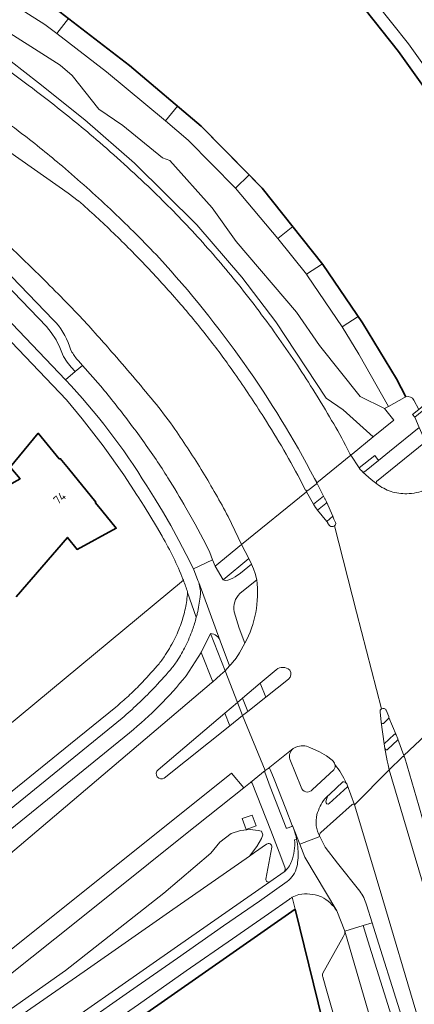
# Model space of a CAD drawing. Extents: x 150256 to 156914, y 461459 to 469481.
# Tile 414 of 656: x 156053 to 156115, y 463843 to 463998. Entities that reach past the tile are written whole.
import ezdxf
from ezdxf.enums import TextEntityAlignment as Align

# ---------------------------------------------------------------- set-up
doc = ezdxf.new("R2010")
doc.units = 0
doc.header["$LTSCALE"] = 0.75
for name, color, linetype, lineweight in [('B-RO-GK-BESCHOEIING-G', 251, 'GK-BESCHOEIING', 35), ('B-RO-IE-TERREINAFSCHEIDING_KUNSTMATIG_MUUR-GV', 251, 'CONTINUOUS', 18), ('B-RO-KW-KUNSTWERK_DEK-GV', 6, 'CONTINUOUS', 18), ('B-RO-OG-BEBOUWING-GV', 6, 'CONTINUOUS', 35), ('B-RO-OG-BEBOUWING-T18', 1, 'CONTINUOUS', 18), ('B-RO-OG-TERREIN_CULTUURSCHEIDING-GV', 251, 'CONTINUOUS', 18), ('B-RO-OG-WATER_KANAAL-GV', 251, 'CONTINUOUS', 18), ('B-RO-OG-WATER_SLOOT-GV', 251, 'CONTINUOUS', 18), ('B-RO-VH-VERHARDING_ASFALT-GV', 251, 'CONTINUOUS', 18), ('B-RO-VH-VERHARDING_BETON-GV', 251, 'CONTINUOUS', 18), ('B-RO-VH-VERHARDING_BETONSTRAATSTEEN-GV', 251, 'CONTINUOUS', 18), ('B-RO-VH-VERHARDING_TEGEL-GV', 251, 'CONTINUOUS', 18)]:
    doc.layers.add(name, color=color, linetype=linetype, lineweight=lineweight)
doc.styles.add('NLCS-ISO-M200-T18', font='NLCS-ISO.ttf', dxfattribs={"height": 360})
doc.linetypes.add('GK-BESCHOEIING', pattern='A,30,-5,[1,NLCS.SHX,S=1,R=0,X=0,Y=0],-5', length=40)

msp = doc.modelspace()

# ---------------------------------------------------------------- linework, layer by layer
at = {"layer": 'B-RO-GK-BESCHOEIING-G'}
for points in [[(156057.278, 464000), (156058.261, 463999.381), (156069.885, 463990.437), (156081.159, 463980.898), (156090.766, 463971.108), (156100.301, 463959.113), (156106.567, 463949.894), (156111.877, 463941.085), (156113.373, 463938.25)], [(156106.222, 464000), (156106.953, 463999.255), (156112.205, 463992.661), (156118.528, 463983.8), (156123.992, 463974.367)]]:
    msp.add_lwpolyline(points, dxfattribs=at)
at = {"layer": 'B-RO-IE-TERREINAFSCHEIDING_KUNSTMATIG_MUUR-GV'}
msp.add_lwpolyline([(156126.494, 463945.672), (156115.391, 463936.293), (156114.41, 463935.464), (156114.76, 463935.067), (156127.302, 463945.365), (156134.521, 463951.22), (156134.127, 463951.847), (156133.422, 463951.325)], close=True, dxfattribs=at)
at = {"layer": 'B-RO-KW-KUNSTWERK_DEK-GV'}
msp.add_lwpolyline([(156136.517, 463946.767), (156136.344, 463947.173), (156135.263, 463949.595), (156134.521, 463951.22), (156134.127, 463951.847), (156133.422, 463951.325), (156126.494, 463945.672), (156115.391, 463936.293), (156114.41, 463935.464), (156114.76, 463935.067), (156115.467, 463933.449), (156116.47, 463931.157), (156116.471, 463931.156), (156116.712, 463930.597), (156117.032, 463929.934), (156117.92, 463930.658), (156136.147, 463945.523), (156136.979, 463946.202), (156136.831, 463946.383), (156136.566, 463946.707)], close=True, dxfattribs=at)
at = {"layer": 'B-RO-OG-BEBOUWING-GV'}
for points in [[(156052.019, 463906.783), (156060.103, 463916.133), (156061.619, 463914.233), (156067.789, 463917.565), (156065.501, 463920.364), (156064.506, 463921.581), (156064.487, 463921.604), (156064.578, 463921.681), (156060.243, 463926.971), (156058.963, 463928.533), (156058.863, 463928.459), (156058.81, 463928.523), (156055.491, 463932.533), (156051.059, 463927.199)], [(156051.172, 463927.068), (156052.638, 463925.361), (156035.33, 463915.668)], [(156100.999, 463837.081), (156095.956, 463857.576), (156028.096, 463810.172)]]:
    msp.add_lwpolyline(points, dxfattribs=at)
at = {"layer": 'B-RO-OG-TERREIN_CULTUURSCHEIDING-GV'}
for points in [[(156104.937, 463929.235), (156108.241, 463931.945), (156103.498, 463936.24), (156100.838, 463938.062), (156092.906, 463950.093), (156087.527, 463957.127), (156080.457, 463965.321), (156070.637, 463975.062), (156062.836, 463981.889), (156055.521, 463987.705), (156049.036, 463992.732), (156043.905, 463995.979), (156034.541, 464002.015), (156025.858, 464007.316), (156014.161, 464014.026), (156003.552, 464019.829), (155974.846, 464035.251), (155884.429, 464083.775), (155864.275, 464094.622), (155845.308, 464104.874), (155824.957, 464116.13), (155817.429, 464120.363), (155806.336, 464126.726), (155793.609, 464134.209)], [(156048.099, 463997.374), (156058.947, 463990.485), (156060.828, 463988.852), (156065.031, 463983.585), (156068.794, 463980.981), (156075.039, 463975.874), (156076.24, 463975.463), (156082.885, 463968.003), (156086.648, 463962.725), (156096.135, 463951.61), (156099.778, 463946.332), (156106.183, 463938.301), (156110.017, 463936.406), (156110.631, 463936.747), (156105.947, 463944.982), (156103.323, 463949.282), (156103.346, 463949.296), (156097.883, 463957.334), (156097.706, 463957.556), (156093.213, 463963.208), (156086.541, 463971.13), (156079.123, 463978.69), (156075.509, 463981.702), (156066.237, 463989.43), (156058.412, 463995.48), (156056.545, 463996.917), (156047.749, 464002.432)], [(156049.036, 463992.732), (156055.521, 463987.705), (156062.836, 463981.889), (156070.637, 463975.062), (156080.457, 463965.321), (156087.527, 463957.127), (156092.906, 463950.093), (156100.838, 463938.062), (156103.498, 463936.24), (156108.241, 463931.945), (156111.492, 463934.611), (156110.017, 463936.406), (156106.183, 463938.301), (156099.778, 463946.332), (156096.135, 463951.61), (156086.648, 463962.725), (156082.885, 463968.003), (156076.24, 463975.463), (156075.039, 463975.874), (156068.794, 463980.981), (156065.031, 463983.585), (156060.828, 463988.852), (156058.947, 463990.485), (156048.099, 463997.374)], [(156018.449, 463987.753), (156019.252, 463987.127), (156027.11, 463981.262), (156031.229, 463977.838), (156031.751, 463977.293), (156033.095, 463975.89), (156036.351, 463972.491), (156038.027, 463970.742), (156046.49, 463962.168), (156047.37, 463961.276), (156057.861, 463950.409)], [(156055.089, 463958.015), (156054.62, 463958.46), (156041.699, 463970.941), (156037.563, 463974.973), (156034.614, 463977.848), (156027.991, 463984.305), (156026.579, 463985.681), (156025.142, 463986.691)], [(156060.414, 463946.225), (156060.594, 463945.755), (156060.81, 463945.32)], [(156061.825, 463943.915), (156062.451, 463943.211), (156065.321, 463939.981)], [(156103.889, 463930.653), (156104.627, 463929.192)], [(156078.753, 463920.77), (156080.182, 463918.223), (156081.863, 463915.04), (156082.501, 463913.763), (156082.956, 463912.614), (156083.351, 463911.619), (156087.513, 463915.004), (156085.387, 463919.412)], [(156078.347, 463909.37), (156050.318, 463886.12)], [(156078.998, 463907.431), (156079.008, 463907.539)], [(156011.621, 463833.899), (156041.408, 463858.189), (156054.238, 463869), (156082.776, 463893.223), (156082.965, 463893.376), (156081.147, 463898.022), (156078.771, 463894.319)], [(156050.876, 463876.802), (156050.375, 463876.929), (156051.418, 463876.172), (156060.592, 463883.618), (156067.705, 463889.423)], [(156069.866, 463885.382), (156009.805, 463836.52), (156000, 463828.543), (155976.837, 463809.501), (155981.1, 463810.065)], [(156088.906, 463877.538), (156087.849, 463876.694), (156078.422, 463869.169), (156061.708, 463855.813), (156043.84, 463841.578), (156040.48, 463839.028), (156037.104, 463836.636), (156024.415, 463828.118), (156018.428, 463824.102), (156009.146, 463817.875), (155996.174, 463809.099), (155993.307, 463806.953), (155995.294, 463804.461), (155988.075, 463798.838), (155989.657, 463796.612), (155991.737, 463793.428), (155992.404, 463792.407), (155994.857, 463794.141)], [(156094.327, 463864.226), (156093.423, 463866.579), (156092.122, 463869.966), (156089.195, 463877.447)], [(156104.932, 463874.092), (156100.009, 463869.647)], [(156164.5, 463651.039), (156163.446, 463655.146), (156155.041, 463689.306), (156153.659, 463694.922), (156149.105, 463713.854), (156144.323, 463733.391), (156144.249, 463733.635), (156141.713, 463743.645), (156139.15, 463753.648), (156136.12, 463765.341), (156134.232, 463772.522), (156132.286, 463779.795), (156129.448, 463789.917), (156125.648, 463803.684), (156125.206, 463805.271), (156120.499, 463822.148), (156114.93, 463841.566), (156109.753, 463859.125), (156106.453, 463870.176), (156105.294, 463874.039)], [(156053.121, 463841.093), (156062.705, 463847.79), (156076.158, 463857.158), (156088.78, 463865.951), (156089.901, 463867.472), (156090.641, 463868.744), (156090.868, 463869.305), (156090.641, 463869.85), (156090.124, 463869.997), (156088.836, 463870.114), (156087.332, 463869.993), (156085.87, 463869.486), (156084.068, 463868.16), (156082.663, 463866.409), (156075.281, 463860.116), (156059.774, 463847.95), (156047.59, 463839.396)], [(156047.59, 463839.396), (156059.774, 463847.95), (156075.281, 463860.116), (156082.663, 463866.409), (156084.068, 463868.16), (156085.87, 463869.486), (156087.332, 463869.993), (156088.836, 463870.114), (156090.124, 463869.997), (156090.641, 463869.85), (156090.868, 463869.305), (156090.641, 463868.744), (156089.901, 463867.472), (156088.78, 463865.951), (156089.566, 463866.499), (156091.45, 463867.819)], [(156099.783, 463869.149), (156099.825, 463869.032), (156100.387, 463867.878), (156100.653, 463867.331), (156102.6, 463864.856), (156106.104, 463860.433)], [(156092.258, 463867.375), (156091.31, 463862.329)], [(156091.949, 463861.9), (156094.209, 463863.482)], [(156107.165, 463858.276), (156108.057, 463855.464), (156108.819, 463853.062), (156112.106, 463842.578), (156115.358, 463832.239), (156117.396, 463825.413), (156120.338, 463815.242), (156122.564, 463807.391), (156123.307, 463804.747), (156124.225, 463801.481), (156125.885, 463795.56), (156127.587, 463789.431), (156130.514, 463779.108)]]:
    msp.add_lwpolyline(points, dxfattribs=at)
for points in [[(156046.832, 463992.511, -0.0102771), (156057.111, 463984.908)], [(156057.111, 463984.908, -0.0133643), (156064.613, 463978.796)], [(156064.613, 463978.796, -0.0134373), (156073.31, 463970.904)], [(156073.31, 463970.904, -0.0160821), (156080.142, 463963.932)], [(156080.142, 463963.932, -0.0159969), (156086.591, 463956.448)], [(156062.085, 463950.906, 0.0061682), (156055.089, 463958.015)], [(156086.591, 463956.448, -0.0148879), (156093.025, 463947.974)], [(156067.437, 463944.933, 0.0074975), (156062.085, 463950.906)], [(156057.861, 463950.409, -0.109135), (156060.414, 463946.225)], [(156093.025, 463947.974, -0.0149424), (156098.714, 463939.475)], [(156060.81, 463945.32, 0.0306643), (156061.278, 463944.589)], [(156074.09, 463937.04, 0.0077023), (156067.437, 463944.933)], [(156061.278, 463944.589, 0.0304001), (156061.825, 463943.915)], [(156065.321, 463939.981, -0.0114988), (156069.813, 463934.286)], [(156098.714, 463939.475, -0.0150751), (156103.889, 463930.653)], [(156077.013, 463933.173, 0.0162145), (156074.09, 463937.04)], [(156069.813, 463934.286, -0.0117482), (156074.04, 463928.392)], [(156081.404, 463926.416, 0.0146965), (156077.013, 463933.173)], [(156104.627, 463929.192, 0.3520019), (156104.937, 463929.235)], [(156074.04, 463928.392, -0.0115925), (156075.905, 463925.524)], [(156085.387, 463919.412, 0.0146707), (156081.404, 463926.416)], [(156075.905, 463925.524, -0.0076128), (156078.753, 463920.77)], [(156079.008, 463907.539, 0.0111596), (156078.347, 463909.37)], [(156078.658, 463904.981, 0.0335039), (156078.998, 463907.431)], [(156077.996, 463902.597, 0.0335338), (156078.658, 463904.981)], [(156076.892, 463900.01, 0.0332849), (156077.996, 463902.597)], [(156075.332, 463897.35, 0.0299247), (156076.892, 463900.01)], [(156074.218, 463895.89, 0.0302782), (156075.332, 463897.35)], [(156071.564, 463892.986, 0.0143969), (156074.218, 463895.89)], [(156078.771, 463894.319, -0.0522363), (156069.866, 463885.382)], [(156069.685, 463891.15, 0.0137294), (156071.564, 463892.986)], [(156067.705, 463889.423, 0.0137489), (156069.685, 463891.15)], [(156089.195, 463877.447, 0.398708), (156088.906, 463877.538)], [(156105.294, 463874.039, 0.4279035), (156104.932, 463874.092)], [(156100.009, 463869.647, 0.3289957), (156099.783, 463869.149)], [(156091.45, 463867.819, -0.6883672), (156092.258, 463867.375)], [(156094.209, 463863.482, 0.3064181), (156094.327, 463864.226)], [(156091.31, 463862.329, 0.5618017), (156091.949, 463861.9)], [(156106.104, 463860.433, -0.0995367), (156107.165, 463858.276)]]:
    msp.add_lwpolyline(points, format="xyb", dxfattribs=at)
msp.add_lwpolyline([(156089.176, 463872.416), (156089.788, 463870.729), (156088.241, 463870.159), (156087.597, 463871.843)], close=True, dxfattribs=at)
at = {"layer": 'B-RO-OG-WATER_KANAAL-GV'}
for points in [[(156118.528, 463983.8), (156112.205, 463992.661), (156106.953, 463999.255), (156106.222, 464000), (156100.698, 464005.63), (156094.178, 464011.85), (156085.043, 464019.391), (156076.407, 464025.72), (156066.25, 464032.17), (156034.027, 464049.64), (156021.119, 464056.693), (156006.528, 464064.548), (156000, 464068.012), (155984.69, 464076.138), (155961.887, 464088.365), (155937.583, 464101.22), (155902.498, 464120.011), (155889.24, 464127.111), (155878.893, 464132.545), (155849.715, 464148.047)], [(156012.653, 464026.152), (156016.339, 464024.292), (156028.6, 464017.097), (156029.839, 464016.37), (156035.761, 464012.895), (156040.692, 464010.079), (156047.019, 464006.466), (156049.308, 464005.023), (156057.278, 464000), (156058.261, 463999.381), (156060.241, 463997.857), (156069.885, 463990.437), (156077.445, 463984.041), (156081.159, 463980.898), (156088.682, 463973.231), (156090.766, 463971.108), (156095.562, 463965.075), (156100.228, 463959.205), (156100.301, 463959.113), (156105.857, 463950.938), (156106.567, 463949.894), (156111.877, 463941.085), (156113.373, 463938.25)], [(156114.644, 463937.734), (156115.391, 463936.293), (156114.41, 463935.464), (156114.76, 463935.067)]]:
    msp.add_lwpolyline(points, dxfattribs=at)
msp.add_lwpolyline([(156113.373, 463938.25, -0.3698396), (156114.644, 463937.734)], format="xyb", dxfattribs=at)
at = {"layer": 'B-RO-OG-WATER_SLOOT-GV'}
for points in [[(156058.412, 463995.48), (156060.241, 463997.857), (156058.261, 463999.381), (156057.278, 464000), (156049.308, 464005.023), (156049.036, 464004.57), (156048.012, 464002.869), (156047.749, 464002.432), (156056.545, 463996.917)], [(156075.509, 463981.702), (156077.445, 463984.041), (156069.885, 463990.437), (156060.241, 463997.857), (156058.412, 463995.48), (156066.237, 463989.43)], [(156075.509, 463981.702), (156079.123, 463978.69), (156086.541, 463971.13), (156088.682, 463973.231), (156081.159, 463980.898), (156077.445, 463984.041)], [(156086.541, 463971.13), (156093.213, 463963.208), (156095.562, 463965.075), (156090.766, 463971.108), (156088.682, 463973.231)], [(156095.562, 463965.075), (156093.213, 463963.208), (156097.706, 463957.556), (156100.228, 463959.205)], [(156103.346, 463949.296), (156105.857, 463950.938), (156100.301, 463959.113), (156100.228, 463959.205), (156097.706, 463957.556), (156097.883, 463957.334)]]:
    msp.add_lwpolyline(points, close=True, dxfattribs=at)
for points in [[(156120.211, 463984.885), (156113.802, 463993.866), (156108.453, 464000.582)], [(156108.453, 464000.582), (156113.802, 463993.866), (156120.211, 463984.885)], [(156106.953, 463999.255), (156112.205, 463992.661), (156118.528, 463983.8)], [(156113.373, 463938.25), (156111.877, 463941.085), (156106.567, 463949.894), (156105.857, 463950.938), (156103.346, 463949.296), (156103.323, 463949.282), (156105.947, 463944.982), (156110.631, 463936.747), (156113.139, 463938.138)]]:
    msp.add_lwpolyline(points, dxfattribs=at)
msp.add_lwpolyline([(156113.139, 463938.138, -0.0586631), (156113.373, 463938.25)], format="xyb", dxfattribs=at)
at = {"layer": 'B-RO-VH-VERHARDING_ASFALT-GV'}
for points in [[(156030.337, 463991.254), (156026.579, 463985.681), (156027.991, 463984.305), (156034.614, 463977.848), (156037.563, 463974.973), (156041.699, 463970.941), (156054.62, 463958.46), (156055.089, 463958.015)], [(156061.852, 463969.111), (156061.763, 463969.143), (156060.209, 463970.337), (156039.852, 463984.593), (156036.393, 463987.013)], [(156074.041, 463960.655), (156074.571, 463960.088)], [(156108.766, 463924.914), (156116.471, 463931.156), (156116.47, 463931.157), (156115.467, 463933.449), (156110.796, 463929.658), (156109.069, 463928.255), (156106.884, 463926.48), (156106.693, 463926.44), (156106.622, 463926.425)], [(156099.007, 463925.401), (156099.289, 463924.87), (156099.323, 463924.796), (156099.327, 463924.787), (156099.334, 463924.699), (156104.713, 463929.054), (156104.627, 463929.192), (156103.889, 463930.653)], [(156108.782, 463924.576), (156108.182, 463925.031), (156107.56, 463925.551), (156107.022, 463926.04), (156106.622, 463926.425), (156106.52, 463926.524), (156106.498, 463926.547), (156106.204, 463926.831), (156106.2, 463926.837), (156106.011, 463927.077), (156104.713, 463929.054), (156099.334, 463924.699), (156100.422, 463922.618), (156100.632, 463922.215), (156100.655, 463922.174), (156100.658, 463922.167), (156100.845, 463921.819), (156100.847, 463921.812), (156100.879, 463921.713), (156101.861, 463919.458), (156102.059, 463919.005), (156102.305, 463918.452)], [(156106.622, 463926.425), (156107.022, 463926.04), (156107.56, 463925.551), (156108.182, 463925.031), (156108.782, 463924.576)], [(156085.387, 463919.412), (156087.513, 463915.004), (156097.735, 463923.326), (156097.601, 463923.563), (156097.591, 463923.58), (156097.068, 463924.583)], [(156108.828, 463924.54), (156108.807, 463924.554), (156108.782, 463924.576)], [(156101.405, 463917.968), (156101.113, 463918.307), (156101.064, 463918.426), (156100.915, 463918.614), (156099.483, 463920.427), (156099.031, 463921.015), (156099.026, 463921.028), (156098.999, 463921.097), (156098.857, 463921.347), (156097.735, 463923.326), (156087.513, 463915.004), (156088.63, 463912.797), (156089.053, 463911.905), (156089.364, 463911.191), (156089.631, 463910.46), (156089.912, 463909.448)], [(156109.529, 463889.133), (156105.609, 463904.364), (156102.138, 463917.945), (156102.118, 463917.931)], [(156102.138, 463917.945), (156105.609, 463904.364), (156109.529, 463889.133)], [(156084.918, 463909.32), (156084.618, 463909.423), (156083.351, 463911.619), (156082.956, 463912.614), (156079.925, 463911.162), (156080.642, 463909.365), (156080.766, 463909.022), (156084.164, 463899.818), (156085.629, 463895.908), (156085.767, 463896.063), (156085.904, 463896.22), (156086.039, 463896.378), (156086.172, 463896.538), (156086.304, 463896.699), (156086.433, 463896.862)], [(156087.24, 463907.304), (156089.912, 463909.448), (156089.631, 463910.46), (156089.364, 463911.191), (156089.053, 463911.905), (156087.326, 463910.521), (156086.509, 463909.936)], [(156084.164, 463899.818), (156080.766, 463909.022)], [(156081.004, 463906.863), (156080.968, 463906.757)], [(156087.198, 463897.94), (156088.02, 463899.455), (156087.118, 463901.855), (156086.319, 463904.415)], [(156078.771, 463894.319), (156081.147, 463898.022), (156081.158, 463898.045), (156081.196, 463898.123), (156082.616, 463901.021)], [(156088.02, 463899.455), (156087.198, 463897.94)], [(156110.267, 463888.901), (156110.683, 463887.946), (156110.686, 463887.932), (156110.706, 463887.846), (156110.705, 463887.761), (156111.859, 463885.029), (156111.865, 463885.019), (156112.107, 463884.413), (156112.113, 463884.397), (156112.12, 463884.368), (156113.061, 463881.805), (156123.425, 463891.569), (156122.956, 463892.978), (156122.472, 463894.689), (156122.116, 463895.699), (156121.102, 463898.507), (156121.096, 463898.527), (156120.962, 463898.997)], [(156086.433, 463896.862), (156086.304, 463896.699), (156086.172, 463896.538), (156086.039, 463896.378), (156085.904, 463896.22), (156085.767, 463896.063), (156085.629, 463895.908), (156084.908, 463895.125), (156086.847, 463890.139), (156087.645, 463890.795)], [(156074.356, 463879.542), (156084.898, 463888.468), (156086.847, 463890.139), (156084.908, 463895.125), (156084.209, 463894.467), (156083.551, 463893.92), (156082.965, 463893.376), (156082.776, 463893.223), (156054.238, 463869), (156041.408, 463858.189), (156011.621, 463833.899), (156000, 463824.422), (155989.546, 463815.859), (155983.807, 463811.245), (155970.641, 463800.476), (155957.528, 463789.751)], [(156087.645, 463890.795), (156090.439, 463893.162), (156092.959, 463895.303)], [(156094.887, 463893.822), (156091.336, 463890.979), (156088.485, 463888.71), (156087.667, 463888.06), (156091.234, 463879.434), (156091.675, 463879.741), (156095.637, 463882.869)], [(156125.093, 463886.467), (156124.601, 463888.02), (156124.078, 463889.562), (156123.425, 463891.569), (156113.061, 463881.805), (156113.159, 463881.537), (156113.163, 463881.531), (156113.207, 463881.411), (156115.407, 463873.842), (156116.765, 463869.016), (156118.08, 463864.179), (156119.044, 463860.503), (156120.344, 463855.391), (156121.066, 463852.475), (156121.769, 463849.554), (156129.652, 463817.094)], [(156068.686, 463887.679), (156008.382, 463838.569), (156000, 463831.744), (155964.332, 463802.439), (155961.331, 463800.009), (155957.546, 463796.977)], [(155957.597, 463780.078), (155957.806, 463780.595), (155967.49, 463789.967), (155981.738, 463801.591), (155987.942, 463806.64), (155989.342, 463807.755), (155990.755, 463808.849), (155992.187, 463809.92), (155993.635, 463810.973), (155995.835, 463812.511), (156016.729, 463826.542), (156034.622, 463838.56), (156036.231, 463839.671), (156037.827, 463840.804), (156039.404, 463841.96), (156040.969, 463843.133), (156042.516, 463844.329), (156085.905, 463878.995), (156087.849, 463876.694), (156088.906, 463877.538), (156091.234, 463879.434), (156087.667, 463888.06), (156085.661, 463886.466), (156075.342, 463878.225)], [(156104.158, 463877.153), (156105.294, 463874.039), (156110.767, 463879.55), (156110.578, 463880.293), (156110.431, 463880.969), (156110.164, 463882.391), (156110.088, 463882.876), (156109.975, 463883.619), (156109.484, 463887.034), (156109.306, 463888.643)], [(156111.859, 463885.029), (156110.705, 463887.761), (156110.681, 463887.687), (156110.635, 463887.624), (156109.972, 463886.911)], [(156109.484, 463887.034), (156109.975, 463883.619)], [(155932.464, 463775.719), (155934.424, 463773.377), (155936.222, 463774.652), (155936.599, 463774.92), (155933.869, 463778.248), (155935.319, 463779.318), (155954.116, 463791.295), (155967.873, 463802.199), (155967.684, 463802.19), (155976.772, 463809.581), (155976.837, 463809.501), (156000, 463828.543), (156009.805, 463836.52), (156069.866, 463885.382)], [(156109.975, 463883.619), (156111.506, 463885.102)], [(156095.637, 463882.869), (156091.675, 463879.741)], [(156098.255, 463883.048), (156099.78, 463882.377), (156100.856, 463881.733), (156101.767, 463881.028)], [(156096.87, 463876.818), (156095.109, 463881.213)], [(156092.007, 463879.603), (156092.619, 463878.056), (156094.489, 463873.373), (156095.495, 463870.776), (156095.507, 463870.746), (156095.674, 463870.323), (156096.663, 463867.82), (156099.825, 463869.032)], [(156102.041, 463879.537), (156098.666, 463876.441)], [(156119.497, 463849.979), (156110.767, 463879.55), (156105.294, 463874.039), (156106.453, 463870.176), (156109.753, 463859.125), (156114.93, 463841.566)], [(156100.603, 463874.977), (156100.965, 463875.354), (156101.391, 463875.721), (156103.441, 463877.636)], [(156102.491, 463857.303), (156097.47, 463865.778), (156096.663, 463867.82), (156095.674, 463870.323)], [(156106.104, 463860.433), (156102.6, 463864.856), (156100.653, 463867.331), (156100.387, 463867.878), (156099.825, 463869.032), (156096.663, 463867.82), (156097.47, 463865.778), (156102.491, 463857.303), (156103.764, 463854.102), (156106.628, 463855.011), (156108.057, 463855.464), (156107.165, 463858.276)], [(156094.67, 463861.937), (156090.32, 463858.864), (156084.684, 463854.945), (156077.407, 463849.873), (156069.855, 463844.607), (156062.687, 463839.6), (156052.877, 463832.738), (156040.717, 463824.237), (156029.297, 463816.257), (156025.638, 463813.698), (156020.573, 463810.156), (156010.356, 463803.031), (155999.528, 463795.463), (155993.559, 463791.291), (155985.232, 463785.461), (155977.582, 463780.116), (155968.911, 463774.059), (155960.903, 463768.46), (155952.465, 463762.564), (155944.232, 463756.8), (155940.002, 463753.746), (155941.355, 463751.7)], [(156099.916, 463859.588), (156100.068, 463859.529)], [(155943.776, 463753.472), (155945.644, 463754.798), (155953.868, 463760.556), (155962.307, 463766.452), (155970.314, 463772.051), (155978.985, 463778.108), (155986.636, 463783.453), (155994.962, 463789.283), (156000.932, 463793.455), (156011.758, 463801.022), (156021.976, 463808.147), (156027.042, 463811.69), (156030.701, 463814.249), (156042.12, 463822.229), (156054.281, 463830.73), (156064.091, 463837.592), (156071.258, 463842.599), (156078.808, 463847.863), (156086.084, 463852.934), (156091.723, 463856.855), (156095.054, 463859.191)]]:
    msp.add_lwpolyline(points, dxfattribs=at)
for points in [[(156057.111, 463984.908, 0.0102771), (156046.832, 463992.511)], [(156043.385, 463986.7, -0.0093682), (156052.919, 463979.701)], [(156064.613, 463978.796, 0.0133643), (156057.111, 463984.908)], [(156052.919, 463979.701, -0.0135312), (156059.303, 463974.563)], [(156073.31, 463970.904, 0.0134373), (156064.613, 463978.796)], [(156059.303, 463974.563, -0.012995), (156066.855, 463967.803)], [(156080.142, 463963.932, 0.0160821), (156073.31, 463970.904)], [(156067.341, 463964.044, 0.0113725), (156061.852, 463969.111)], [(156066.855, 463967.803, -0.0131156), (156074.041, 463960.655)], [(156072.595, 463958.734, 0.011359), (156067.341, 463964.044)], [(156086.591, 463956.448, 0.0159969), (156080.142, 463963.932)], [(156077.958, 463952.8, 0.0112445), (156072.595, 463958.734)], [(156074.571, 463960.088, -0.0645252), (156099.007, 463925.401)], [(156055.089, 463958.015, -0.0061682), (156062.085, 463950.906)], [(156093.025, 463947.974, 0.0148879), (156086.591, 463956.448)], [(156082.419, 463947.357, 0.012937), (156077.958, 463952.8)], [(156062.085, 463950.906, -0.0074975), (156067.437, 463944.933)], [(156098.714, 463939.475, 0.0149424), (156093.025, 463947.974)], [(156086.454, 463941.883, 0.0129411), (156082.419, 463947.357)], [(156067.437, 463944.933, -0.0077023), (156074.09, 463937.04)], [(156091.016, 463935.043, 0.0108622), (156086.454, 463941.883)], [(156103.889, 463930.653, 0.0150751), (156098.714, 463939.475)], [(156074.09, 463937.04, -0.0162145), (156077.013, 463933.173)], [(156094.153, 463929.877, 0.0106982), (156091.016, 463935.043)], [(156077.013, 463933.173, -0.0146965), (156081.404, 463926.416)], [(156097.068, 463924.583, 0.0103664), (156094.153, 463929.877)], [(156081.404, 463926.416, -0.0146707), (156085.387, 463919.412)], [(156108.782, 463924.576, -0.384594), (156108.766, 463924.914)], [(156111.036, 463923.366, -0.0869402), (156108.828, 463924.54)], [(156113.511, 463923.011, -0.0868779), (156111.036, 463923.366)], [(156116.509, 463923.63, -0.0870654), (156113.511, 463923.011)], [(156102.305, 463918.452, -0.1626182), (156102.298, 463918.163)], [(156101.755, 463917.831, -0.1625552), (156101.405, 463917.968)], [(156102.118, 463917.931, -0.1656218), (156101.755, 463917.831)], [(156102.298, 463918.163, -0.1479135), (156102.138, 463917.945)], [(156080.766, 463909.022, -0.1019368), (156081.004, 463906.863)], [(156086.509, 463909.936, -0.0866468), (156084.918, 463909.32)], [(156089.912, 463909.448, -0.1547136), (156088.02, 463899.455)], [(156080.968, 463906.757, -0.029634), (156080.529, 463904.153)], [(156086.319, 463904.415, -0.244054), (156087.24, 463907.304)], [(156080.382, 463903.548, -0.0224006), (156079.791, 463901.618)], [(156080.529, 463904.153, -0.0050615), (156080.382, 463903.548)], [(156079.791, 463901.618, -0.0286871), (156078.684, 463899)], [(156082.616, 463901.021, -0.2758914), (156084.164, 463899.818)], [(156078.684, 463899, -0.0312338), (156077.364, 463896.699)], [(156077.364, 463896.699, -0.0309962), (156076.296, 463895.282)], [(156087.198, 463897.94, -0.0178515), (156086.433, 463896.862)], [(156086.433, 463896.862, 0.0178515), (156087.198, 463897.94)], [(156076.296, 463895.282, -0.0136998), (156073.559, 463892.256)], [(156092.959, 463895.303, -0.363056), (156095.102, 463895.231)], [(156095.102, 463895.231, -0.402464), (156094.887, 463893.822)], [(156069.866, 463885.382, 0.0522363), (156078.771, 463894.319)], [(156073.559, 463892.256, -0.0137456), (156071.185, 463889.901)], [(156071.185, 463889.901, -0.0137582), (156068.686, 463887.679)], [(156109.306, 463888.643, -0.2925456), (156109.529, 463889.133)], [(156109.529, 463889.133, -0.4717782), (156110.267, 463888.901)], [(156109.972, 463886.911, -0.645786), (156109.484, 463887.034)], [(156111.506, 463885.102, -0.4167689), (156111.859, 463885.029)], [(156095.109, 463881.213, -0.3056721), (156095.637, 463882.869)], [(156095.637, 463882.869, -0.0850819), (156096.074, 463883.112)], [(156096.074, 463883.112, -0.2109057), (156098.255, 463883.048)], [(156091.675, 463879.741, -0.4266201), (156092.007, 463879.603)], [(156101.767, 463881.028, -0.19503), (156102.215, 463880.373)], [(156102.215, 463880.373, -0.2131461), (156102.041, 463879.537)], [(156102.215, 463880.373, -0.0574547), (156103.996, 463877.435)], [(156103.996, 463877.435, 0.0574547), (156102.215, 463880.373)], [(156075.342, 463878.225, -0.9339897), (156074.356, 463879.542)], [(156098.666, 463876.441, -0.639846), (156096.87, 463876.818)], [(156103.441, 463877.636, -0.2325946), (156103.996, 463877.435)], [(156103.996, 463877.435, -0.1212845), (156104.158, 463877.153)], [(156099.376, 463872.483, -0.0910693), (156100.603, 463874.977)], [(156099.825, 463869.032, -0.1868683), (156099.376, 463872.483)], [(156095.674, 463870.323, -0.0385855), (156096.178, 463868.564)], [(156096.178, 463868.564, -0.0322608), (156096.385, 463867.048)], [(156096.385, 463867.048, -0.0671319), (156096.227, 463864.277)], [(156096.227, 463864.277, -0.1757449), (156094.67, 463861.937)], [(156095.054, 463859.191, -0.0269784), (156095.491, 463859.463)], [(156095.491, 463859.463, -0.0578865), (156096.549, 463859.902)], [(156096.549, 463859.902, -0.1342674), (156099.916, 463859.588)], [(156100.068, 463859.529, -0.1438897), (156102.491, 463857.303)], [(156107.165, 463858.276, 0.0995367), (156106.104, 463860.433)]]:
    msp.add_lwpolyline(points, format="xyb", dxfattribs=at)
msp.add_lwpolyline([(156090.439, 463893.162), (156087.645, 463890.795), (156088.485, 463888.71), (156091.336, 463890.979)], close=True, dxfattribs=at)
at = {"layer": 'B-RO-VH-VERHARDING_BETON-GV'}
msp.add_lwpolyline([(156043.84, 463841.578), (156061.708, 463855.813), (156078.422, 463869.169), (156087.849, 463876.694), (156085.905, 463878.995), (156042.516, 463844.329), (156040.969, 463843.133), (156039.404, 463841.96)], dxfattribs=at)
at = {"layer": 'B-RO-VH-VERHARDING_BETONSTRAATSTEEN-GV'}
for points in [[(156057.861, 463950.409), (156047.37, 463961.276), (156046.49, 463962.168), (156038.027, 463970.742), (156036.351, 463972.491), (156033.095, 463975.89), (156031.751, 463977.293), (156031.229, 463977.838), (156027.11, 463981.262), (156019.252, 463987.127), (156018.449, 463987.753)], [(156043.385, 463986.7), (156042.157, 463987.562), (156039.852, 463984.593), (156060.209, 463970.337), (156061.763, 463969.143), (156061.852, 463969.111)], [(156044.994, 463961.574), (156056.782, 463949.364), (156057.524, 463948.418), (156058.302, 463947.231), (156058.889, 463946.04), (156059.302, 463944.964), (156059.493, 463944.6), (156060.031, 463943.738), (156060.707, 463942.916), (156061.311, 463942.236), (156062.451, 463943.211), (156061.825, 463943.915)], [(156047.16, 463954.178), (156059.809, 463940.951), (156061.311, 463942.236), (156060.707, 463942.916), (156060.031, 463943.738), (156059.493, 463944.6), (156059.302, 463944.964), (156058.889, 463946.04), (156058.302, 463947.231), (156057.524, 463948.418), (156056.782, 463949.364), (156044.994, 463961.574)], [(156074.571, 463960.088), (156074.041, 463960.655)], [(156060.81, 463945.32), (156060.594, 463945.755), (156060.414, 463946.225)], [(156119.12, 463925.228), (156119.329, 463925.399), (156118.893, 463926.307), (156118.571, 463926.75), (156118.225, 463927.091), (156118.35, 463927.207), (156119.223, 463928.021), (156117.92, 463930.658), (156117.032, 463929.934), (156116.712, 463930.597), (156116.471, 463931.156), (156108.766, 463924.914)], [(156097.068, 463924.583), (156097.591, 463923.58), (156097.601, 463923.563)], [(156097.961, 463923.51), (156099.249, 463924.491), (156099.308, 463924.588), (156099.334, 463924.699), (156099.327, 463924.787), (156099.323, 463924.796), (156099.289, 463924.87), (156099.007, 463925.401)], [(156108.782, 463924.576), (156108.807, 463924.554)], [(156108.807, 463924.554), (156108.828, 463924.54)], [(156102.305, 463918.452), (156102.059, 463919.005), (156101.861, 463919.458), (156100.915, 463918.614), (156101.064, 463918.426), (156101.113, 463918.307), (156101.405, 463917.968)], [(156102.118, 463917.931), (156102.138, 463917.945)], [(156086.509, 463909.936), (156087.326, 463910.521), (156089.053, 463911.905), (156088.63, 463912.797), (156084.618, 463909.423), (156084.918, 463909.32)], [(156089.912, 463909.448), (156087.24, 463907.304)], [(156086.319, 463904.415), (156087.118, 463901.855), (156088.02, 463899.455)], [(156082.616, 463901.021), (156084.908, 463895.125), (156085.629, 463895.908), (156084.164, 463899.818)], [(156092.959, 463895.303), (156090.439, 463893.162), (156091.336, 463890.979), (156094.887, 463893.822)], [(156109.972, 463886.911), (156110.635, 463887.624), (156110.681, 463887.687), (156110.705, 463887.761), (156110.706, 463887.846), (156110.686, 463887.932), (156110.683, 463887.946), (156110.267, 463888.901)], [(156085.661, 463886.466), (156084.898, 463888.468), (156074.356, 463879.542)], [(156109.306, 463888.643), (156109.484, 463887.034)], [(156075.342, 463878.225), (156085.661, 463886.466)], [(156111.506, 463885.102), (156109.975, 463883.619), (156110.088, 463882.876)], [(156112.12, 463884.368), (156112.113, 463884.397), (156112.107, 463884.413), (156111.865, 463885.019), (156111.859, 463885.029)], [(156101.767, 463881.028), (156100.856, 463881.733), (156099.78, 463882.377), (156098.255, 463883.048)], [(156110.529, 463882.766), (156112.032, 463884.179)], [(156095.109, 463881.213), (156096.87, 463876.818)], [(156112.771, 463881.532), (156110.767, 463879.55), (156119.497, 463849.979), (156121.026, 463844.704), (156122.553, 463839.427), (156127.109, 463823.675), (156127.291, 463823.038), (156127.68, 463821.645), (156131.703, 463807.071), (156132.684, 463807.338), (156131.24, 463811.709)], [(156129.652, 463817.094), (156121.769, 463849.554), (156121.066, 463852.475), (156120.344, 463855.391), (156119.044, 463860.503), (156118.08, 463864.179), (156116.765, 463869.016), (156115.407, 463873.842), (156113.207, 463881.411), (156113.163, 463881.531), (156113.159, 463881.537)], [(156091.675, 463879.741), (156091.234, 463879.434)], [(156095.507, 463870.746), (156095.495, 463870.776), (156094.489, 463873.373), (156092.619, 463878.056), (156092.007, 463879.603)], [(156091.18, 463879.138), (156092.031, 463876.866), (156094.555, 463870.381)], [(156098.666, 463876.441), (156102.041, 463879.537)], [(156101.3, 463874.215), (156104.177, 463876.878)], [(156103.441, 463877.636), (156101.391, 463875.721)], [(156094.697, 463870.335), (156095.429, 463870.632)], [(156091.45, 463867.819), (156089.566, 463866.499), (156088.78, 463865.951), (156076.158, 463857.158), (156062.705, 463847.79), (156053.121, 463841.093), (156043.64, 463834.468), (156030.818, 463825.51), (156021.814, 463819.216), (156020.511, 463818.306), (156008.33, 463809.81), (155999.904, 463803.921), (155998.538, 463802.969)], [(156091.31, 463862.329), (156092.258, 463867.375)], [(156096.178, 463868.564), (156095.853, 463868.498)], [(156094.209, 463863.482), (156091.949, 463861.9), (156077.433, 463851.763), (156029.637, 463818.36), (156024.765, 463814.967), (155994.857, 463794.141), (155992.404, 463792.407), (155990.826, 463791.291), (155990.657, 463791.172), (155987.589, 463789.016), (155971.191, 463777.548), (155954.913, 463766.188), (155950.016, 463762.733), (155948.094, 463761.403), (155945.723, 463759.762), (155942.289, 463757.382)], [(155937.774, 463757.127), (155940.002, 463753.746), (155944.232, 463756.8), (155952.465, 463762.564), (155960.903, 463768.46), (155968.911, 463774.059), (155977.582, 463780.116), (155985.232, 463785.461), (155993.559, 463791.291), (155999.528, 463795.463), (156010.356, 463803.031), (156020.573, 463810.156), (156025.638, 463813.698), (156029.297, 463816.257), (156040.717, 463824.237), (156052.877, 463832.738), (156062.687, 463839.6), (156069.855, 463844.607), (156077.407, 463849.873), (156084.684, 463854.945), (156090.32, 463858.864), (156094.67, 463861.937)], [(155994.857, 463794.141), (156024.765, 463814.967), (156029.637, 463818.36), (156077.433, 463851.763), (156091.949, 463861.9)], [(156103.715, 463853.64), (156103.498, 463853.245), (156102.041, 463850.588), (156100.324, 463847.49)], [(156115.894, 463812.253), (156111.479, 463827.59), (156108.263, 463838.643), (156103.764, 463854.102)], [(156100.277, 463846.918), (156100.715, 463845.418), (156103.353, 463836.25), (156106.646, 463824.84), (156109.327, 463815.542), (156111.606, 463807.607)]]:
    msp.add_lwpolyline(points, dxfattribs=at)
for points in [[(156052.919, 463979.701, 0.0093682), (156043.385, 463986.7)], [(156059.303, 463974.563, 0.0135312), (156052.919, 463979.701)], [(156066.855, 463967.803, 0.012995), (156059.303, 463974.563)], [(156061.852, 463969.111, -0.0113725), (156067.341, 463964.044)], [(156074.041, 463960.655, 0.0131156), (156066.855, 463967.803)], [(156067.341, 463964.044, -0.011359), (156072.595, 463958.734)], [(156072.595, 463958.734, -0.0112445), (156077.958, 463952.8)], [(156099.007, 463925.401, 0.0645252), (156074.571, 463960.088)], [(156077.958, 463952.8, -0.012937), (156082.419, 463947.357)], [(156060.414, 463946.225, 0.109135), (156057.861, 463950.409)], [(156082.419, 463947.357, -0.0129411), (156086.454, 463941.883)], [(156061.278, 463944.589, -0.0306643), (156060.81, 463945.32)], [(156061.825, 463943.915, -0.0304001), (156061.278, 463944.589)], [(156086.454, 463941.883, -0.0108622), (156091.016, 463935.043)], [(156091.016, 463935.043, -0.0106982), (156094.153, 463929.877)], [(156094.153, 463929.877, -0.0103664), (156097.068, 463924.583)], [(156108.766, 463924.914, 0.384594), (156108.782, 463924.576)], [(156108.828, 463924.54, 0.0869402), (156111.036, 463923.366)], [(156097.601, 463923.563, 0.4636553), (156097.961, 463923.51)], [(156111.036, 463923.366, 0.0868779), (156113.511, 463923.011)], [(156113.511, 463923.011, 0.0870654), (156116.509, 463923.63)], [(156102.298, 463918.163, 0.1626182), (156102.305, 463918.452)], [(156101.405, 463917.968, 0.1625552), (156101.755, 463917.831)], [(156101.755, 463917.831, 0.1656218), (156102.118, 463917.931)], [(156102.138, 463917.945, 0.1479135), (156102.298, 463918.163)], [(156084.918, 463909.32, 0.0866468), (156086.509, 463909.936)], [(156088.02, 463899.455, 0.1547136), (156089.912, 463909.448)], [(156087.24, 463907.304, 0.244054), (156086.319, 463904.415)], [(156084.164, 463899.818, 0.2758914), (156082.616, 463901.021)], [(156095.102, 463895.231, 0.363056), (156092.959, 463895.303)], [(156094.887, 463893.822, 0.402464), (156095.102, 463895.231)], [(156109.529, 463889.133, 0.2925456), (156109.306, 463888.643)], [(156110.267, 463888.901, 0.4717782), (156109.529, 463889.133)], [(156109.484, 463887.034, 0.645786), (156109.972, 463886.911)], [(156111.859, 463885.029, 0.4167689), (156111.506, 463885.102)], [(156112.032, 463884.179, 0.3068676), (156112.12, 463884.368)], [(156095.637, 463882.869, 0.3056721), (156095.109, 463881.213)], [(156096.074, 463883.112, 0.0850819), (156095.637, 463882.869)], [(156098.255, 463883.048, 0.2109057), (156096.074, 463883.112)], [(156110.088, 463882.876, 0.5394884), (156110.529, 463882.766)], [(156113.159, 463881.537, 0.502561), (156112.771, 463881.532)], [(156092.007, 463879.603, 0.4266201), (156091.675, 463879.741)], [(156102.215, 463880.373, 0.19503), (156101.767, 463881.028)], [(156102.041, 463879.537, 0.2131461), (156102.215, 463880.373)], [(156074.356, 463879.542, 0.9339897), (156075.342, 463878.225)], [(156091.234, 463879.434, 0.3507742), (156091.18, 463879.138)], [(156096.87, 463876.818, 0.639846), (156098.666, 463876.441)], [(156103.996, 463877.435, 0.2325946), (156103.441, 463877.636)], [(156104.158, 463877.153, 0.1212845), (156103.996, 463877.435)], [(156104.177, 463876.878, 0.105205), (156104.158, 463877.153)], [(156101.391, 463875.721, 0.1893091), (156100.796, 463874.513)], [(156100.796, 463874.513, 0.7228989), (156101.3, 463874.215)], [(156094.555, 463870.381, 0.4492002), (156094.697, 463870.335)], [(156095.429, 463870.632, 0.4258034), (156095.507, 463870.746)], [(156092.258, 463867.375, 0.6883672), (156091.45, 463867.819)], [(156095.853, 463868.498, -0.1096468), (156095.378, 463865.095)], [(156096.385, 463867.048, 0.0322608), (156096.178, 463868.564)], [(156096.227, 463864.277, 0.0671319), (156096.385, 463867.048)], [(156095.378, 463865.095, -0.1358551), (156094.209, 463863.482)], [(156094.67, 463861.937, 0.1757449), (156096.227, 463864.277)], [(156091.949, 463861.9, -0.5618017), (156091.31, 463862.329)], [(156103.764, 463854.102, -0.1927682), (156103.715, 463853.64)], [(156100.324, 463847.49, 0.2708744), (156100.277, 463846.918)]]:
    msp.add_lwpolyline(points, format="xyb", dxfattribs=at)
for points in [[(156109.069, 463928.255), (156108.464, 463929), (156106.011, 463927.077), (156106.2, 463926.837), (156106.204, 463926.831), (156106.498, 463926.547), (156106.52, 463926.524), (156106.622, 463926.425), (156106.693, 463926.44), (156106.884, 463926.48)], [(156098.999, 463921.097), (156099.026, 463921.028), (156099.031, 463921.015), (156099.483, 463920.427), (156100.754, 463921.486), (156100.822, 463921.532), (156100.865, 463921.602), (156100.879, 463921.713), (156100.847, 463921.812), (156100.845, 463921.819), (156100.658, 463922.167), (156100.655, 463922.174), (156100.632, 463922.215), (156100.422, 463922.618), (156098.857, 463921.347)], [(156086.847, 463890.139), (156087.667, 463888.06), (156088.485, 463888.71), (156087.645, 463890.795)], [(156103.764, 463854.102), (156108.263, 463838.643), (156111.479, 463827.59), (156115.894, 463812.253), (156118.393, 463803.401), (156118.396, 463803.389), (156118.533, 463803.427), (156121.991, 463804.382), (156118.867, 463815.422), (156115.107, 463828.293), (156113.938, 463832.107), (156112.671, 463836.022), (156111.369, 463839.929), (156107.389, 463852.611), (156106.628, 463855.011)], [(156121.991, 463804.382), (156123.307, 463804.747), (156122.564, 463807.391), (156120.338, 463815.242), (156117.396, 463825.413), (156115.358, 463832.239), (156112.106, 463842.578), (156108.819, 463853.062), (156108.057, 463855.464), (156106.628, 463855.011), (156107.389, 463852.611), (156111.369, 463839.929), (156112.671, 463836.022), (156113.938, 463832.107), (156115.107, 463828.293), (156118.867, 463815.422)]]:
    msp.add_lwpolyline(points, close=True, dxfattribs=at)
at = {"layer": 'B-RO-VH-VERHARDING_TEGEL-GV'}
for points in [[(156059.809, 463940.951), (156047.16, 463954.178), (156040.529, 463960.992), (156039.954, 463961.526), (156039.91, 463961.567), (156038.359, 463963.141), (156038.074, 463962.858), (156034.162, 463959.024), (156026.992, 463966.329), (156025.782, 463967.566), (156023.556, 463969.782)], [(156037.889, 463958.344), (156039.45, 463959.145), (156042.615, 463955.791), (156048, 463950.213), (156051.279, 463946.866), (156059.934, 463937.778), (156062.418, 463934.788), (156065.735, 463930.568), (156068.947, 463925.99), (156071.098, 463922.712), (156071.219, 463922.527), (156072.178, 463921.031), (156074.111, 463917.827), (156074.983, 463916.301), (156074.993, 463916.294)], [(156065.321, 463939.981), (156062.451, 463943.211), (156061.311, 463942.236), (156059.809, 463940.951)], [(156104.627, 463929.192), (156104.713, 463929.054), (156106.011, 463927.077), (156108.464, 463929), (156109.069, 463928.255), (156110.796, 463929.658), (156115.467, 463933.449), (156114.76, 463935.067), (156114.41, 463935.464), (156115.391, 463936.293), (156114.644, 463937.734)], [(156113.139, 463938.138), (156110.631, 463936.747), (156110.017, 463936.406), (156111.492, 463934.611), (156108.241, 463931.945), (156104.937, 463929.235)], [(156097.601, 463923.563), (156097.735, 463923.326), (156098.857, 463921.347), (156100.422, 463922.618), (156099.334, 463924.699), (156099.308, 463924.588), (156099.249, 463924.491), (156097.961, 463923.51)], [(156080.766, 463909.022), (156080.642, 463909.365), (156079.925, 463911.162), (156078.806, 463913.413), (156077.644, 463915.642), (156076.356, 463918), (156075.206, 463920.006), (156073.912, 463922.148), (156072.57, 463924.261)], [(156072.57, 463924.261), (156073.912, 463922.148), (156075.206, 463920.006), (156076.356, 463918), (156077.644, 463915.642), (156078.806, 463913.413), (156079.925, 463911.162), (156082.956, 463912.614), (156082.501, 463913.763), (156081.863, 463915.04), (156080.182, 463918.223), (156078.753, 463920.77)], [(156078.282, 463909.538), (156078.347, 463909.37)], [(156079.008, 463907.539), (156078.998, 463907.431), (156080.382, 463903.548)], [(156080.382, 463903.548), (156078.998, 463907.431)], [(156080.968, 463906.757), (156081.004, 463906.863)], [(156067.705, 463889.423), (156060.592, 463883.618), (156051.418, 463876.172), (156048.191, 463873.489), (156035.001, 463862.766), (156021.795, 463851.907), (156017.097, 463848.099), (156016.419, 463847.542), (155987.222, 463823.777), (155983.681, 463821.089), (155967.941, 463808.035), (155958.623, 463800.429), (155958.796, 463800.201)], [(155957.546, 463796.977), (155961.331, 463800.009), (155964.332, 463802.439), (156000, 463831.744), (156008.382, 463838.569), (156068.686, 463887.679)], [(156113.159, 463881.537), (156113.061, 463881.805), (156112.12, 463884.368)], [(156110.088, 463882.876), (156110.164, 463882.391), (156110.431, 463880.969), (156110.578, 463880.293), (156110.767, 463879.55), (156112.771, 463881.532)], [(156112.032, 463884.179), (156110.529, 463882.766)], [(156091.234, 463879.434), (156088.906, 463877.538)], [(156094.555, 463870.381), (156092.031, 463876.866), (156091.18, 463879.138)], [(156089.195, 463877.447), (156092.122, 463869.966), (156093.423, 463866.579), (156094.327, 463864.226)], [(156104.177, 463876.878), (156101.3, 463874.215)], [(156105.294, 463874.039), (156104.158, 463877.153)], [(156101.391, 463875.721), (156100.965, 463875.354), (156100.603, 463874.977)], [(156100.009, 463869.647), (156104.932, 463874.092)], [(156095.429, 463870.632), (156094.697, 463870.335)], [(156095.674, 463870.323), (156095.507, 463870.746)], [(156099.825, 463869.032), (156099.783, 463869.149)], [(156095.853, 463868.498), (156096.178, 463868.564)], [(156026.993, 463809.401), (156028.096, 463810.172), (156095.956, 463857.576), (156095.491, 463859.463)], [(156095.491, 463859.463), (156095.956, 463857.576), (156100.999, 463837.081), (156101.558, 463834.81), (156102.288, 463831.844), (156102.836, 463829.619), (156103.582, 463826.584), (156104.126, 463824.377), (156104.876, 463821.327), (156105.419, 463819.12), (156106.161, 463816.104), (156106.71, 463813.873), (156108.661, 463805.946), (156107.317, 463805.164), (156105.372, 463804.033), (156104.836, 463803.721), (156105.168, 463802.324), (156102.614, 463801.695), (156103.419, 463800.732), (156112.269, 463802.257), (156118.393, 463803.401), (156115.894, 463812.253)], [(156100.068, 463859.529), (156099.916, 463859.588)], [(156095.054, 463859.191), (156091.723, 463856.855), (156086.084, 463852.934), (156078.808, 463847.863), (156071.258, 463842.599), (156064.091, 463837.592), (156054.281, 463830.73), (156042.12, 463822.229), (156030.701, 463814.249), (156027.042, 463811.69), (156021.976, 463808.147), (156011.758, 463801.022), (156000.932, 463793.455), (155994.962, 463789.283), (155986.636, 463783.453), (155978.985, 463778.108), (155970.314, 463772.051), (155962.307, 463766.452), (155953.868, 463760.556), (155945.644, 463754.798), (155943.776, 463753.472)], [(156103.764, 463854.102), (156102.491, 463857.303)], [(156100.324, 463847.49), (156102.041, 463850.588), (156103.498, 463853.245), (156103.715, 463853.64)], [(156111.606, 463807.607), (156109.327, 463815.542), (156106.646, 463824.84), (156103.353, 463836.25), (156100.715, 463845.418), (156100.277, 463846.918)]]:
    msp.add_lwpolyline(points, dxfattribs=at)
for points in [[(156072.57, 463924.261, 0.0506269), (156059.809, 463940.951)], [(156059.809, 463940.951, -0.0506269), (156072.57, 463924.261)], [(156069.813, 463934.286, 0.0114988), (156065.321, 463939.981)], [(156113.373, 463938.25, 0.0586631), (156113.139, 463938.138)], [(156114.644, 463937.734, 0.3698396), (156113.373, 463938.25)], [(156074.04, 463928.392, 0.0117482), (156069.813, 463934.286)], [(156104.937, 463929.235, -0.3520019), (156104.627, 463929.192)], [(156075.905, 463925.524, 0.0115925), (156074.04, 463928.392)], [(156078.753, 463920.77, 0.0076128), (156075.905, 463925.524)], [(156097.961, 463923.51, -0.4636553), (156097.601, 463923.563)], [(156074.993, 463916.294, -0.040951), (156078.282, 463909.538)], [(156078.347, 463909.37, -0.0111596), (156079.008, 463907.539)], [(156081.004, 463906.863, 0.1019368), (156080.766, 463909.022)], [(156078.998, 463907.431, -0.0335039), (156078.658, 463904.981)], [(156080.529, 463904.153, 0.029634), (156080.968, 463906.757)], [(156078.658, 463904.981, -0.0335338), (156077.996, 463902.597)], [(156079.791, 463901.618, 0.0224006), (156080.382, 463903.548)], [(156080.382, 463903.548, 0.0050615), (156080.529, 463904.153)], [(156077.996, 463902.597, -0.0332849), (156076.892, 463900.01)], [(156078.684, 463899, 0.0286871), (156079.791, 463901.618)], [(156076.892, 463900.01, -0.0299247), (156075.332, 463897.35)], [(156077.364, 463896.699, 0.0312338), (156078.684, 463899)], [(156075.332, 463897.35, -0.0302782), (156074.218, 463895.89)], [(156076.296, 463895.282, 0.0309962), (156077.364, 463896.699)], [(156074.218, 463895.89, -0.0143969), (156071.564, 463892.986)], [(156073.559, 463892.256, 0.0136998), (156076.296, 463895.282)], [(156071.564, 463892.986, -0.0137294), (156069.685, 463891.15)], [(156071.185, 463889.901, 0.0137456), (156073.559, 463892.256)], [(156069.685, 463891.15, -0.0137489), (156067.705, 463889.423)], [(156068.686, 463887.679, 0.0137582), (156071.185, 463889.901)], [(156112.12, 463884.368, -0.3068676), (156112.032, 463884.179)], [(156110.529, 463882.766, -0.5394884), (156110.088, 463882.876)], [(156112.771, 463881.532, -0.502561), (156113.159, 463881.537)], [(156091.18, 463879.138, -0.3507742), (156091.234, 463879.434)], [(156088.906, 463877.538, -0.398708), (156089.195, 463877.447)], [(156104.158, 463877.153, -0.105205), (156104.177, 463876.878)], [(156100.603, 463874.977, 0.0910693), (156099.376, 463872.483)], [(156100.796, 463874.513, -0.1893091), (156101.391, 463875.721)], [(156101.3, 463874.215, -0.7228989), (156100.796, 463874.513)], [(156104.932, 463874.092, -0.4279035), (156105.294, 463874.039)], [(156099.376, 463872.483, 0.1868683), (156099.825, 463869.032)], [(156094.697, 463870.335, -0.4492002), (156094.555, 463870.381)], [(156095.507, 463870.746, -0.4258034), (156095.429, 463870.632)], [(156096.178, 463868.564, 0.0385855), (156095.674, 463870.323)], [(156099.783, 463869.149, -0.3289957), (156100.009, 463869.647)], [(156095.378, 463865.095, 0.1096468), (156095.853, 463868.498)], [(156094.209, 463863.482, 0.1358551), (156095.378, 463865.095)], [(156094.327, 463864.226, -0.3064181), (156094.209, 463863.482)], [(156095.491, 463859.463, 0.0269784), (156095.054, 463859.191)], [(156096.549, 463859.902, 0.0578865), (156095.491, 463859.463)], [(156099.916, 463859.588, 0.1342674), (156096.549, 463859.902)], [(156102.491, 463857.303, 0.1438897), (156100.068, 463859.529)], [(156103.715, 463853.64, 0.1927682), (156103.764, 463854.102)], [(156100.277, 463846.918, -0.2708744), (156100.324, 463847.49)]]:
    msp.add_lwpolyline(points, format="xyb", dxfattribs=at)
for points in [[(156100.879, 463921.713), (156100.865, 463921.602), (156100.822, 463921.532), (156100.754, 463921.486), (156099.483, 463920.427), (156100.915, 463918.614), (156101.861, 463919.458)], [(156088.63, 463912.797), (156087.513, 463915.004), (156083.351, 463911.619), (156084.618, 463909.423)], [(156082.965, 463893.376), (156083.551, 463893.92), (156084.209, 463894.467), (156084.908, 463895.125), (156082.616, 463901.021), (156081.196, 463898.123), (156081.158, 463898.045), (156081.147, 463898.022)], [(156087.667, 463888.06), (156086.847, 463890.139), (156084.898, 463888.468), (156085.661, 463886.466)], [(156089.176, 463872.416), (156087.597, 463871.843), (156088.241, 463870.159), (156089.788, 463870.729)]]:
    msp.add_lwpolyline(points, close=True, dxfattribs=at)

# ---------------------------------------------------------------- texts
at = {"layer": 'B-RO-OG-BEBOUWING-T18', "style": 'NLCS-ISO-M200-T18'}
msp.add_text('74', height=1.35, rotation=39.4, dxfattribs=at).set_placement((156058.877, 463922.328), align=Align.MIDDLE)

doc.saveas('drawing.dxf')
